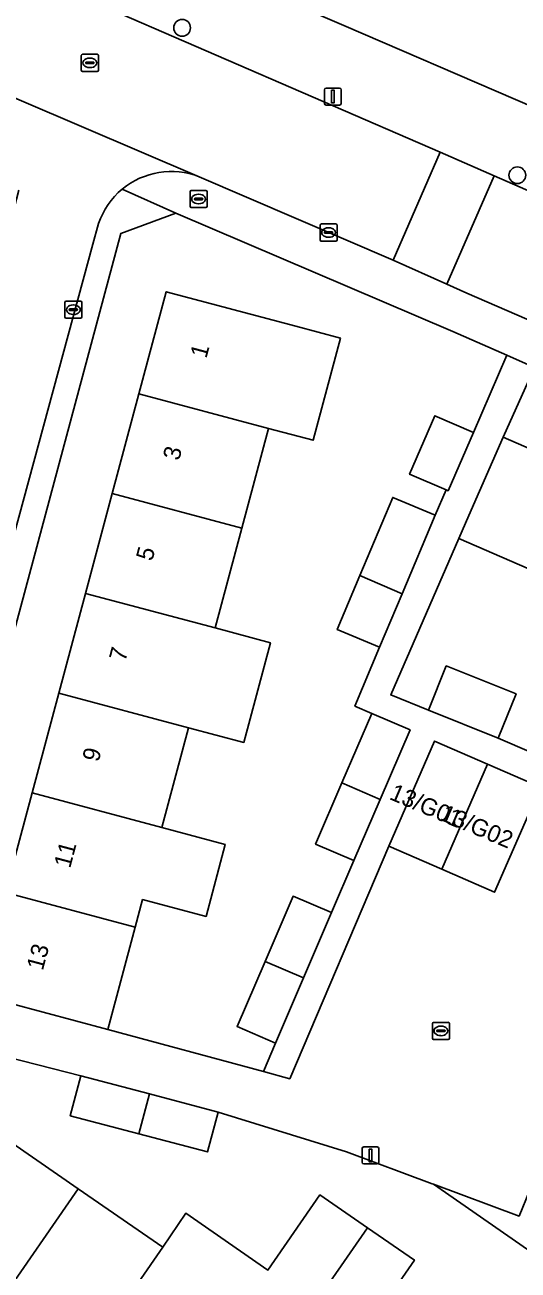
# Model space of a CAD drawing. Extents: x 162803 to 163818, y 381639 to 382475.
# Drawn here: x 163272.9 to 163301.7, y 381927.2 to 382000 of the extents above; entities that cross this region are included whole.
import ezdxf

# ---------------------------------------------------------------- set-up
doc = ezdxf.new("R2010")
doc.units = 0
for name, color, linetype in [('IMGEO_Boom', 7, 'Continuous'), ('IMGEO_Brandkraan', 7, 'Continuous'), ('IMGEO_Erf', 7, 'Continuous'), ('IMGEO_Kolk', 7, 'Continuous'), ('IMGEO_Lichtmast', 7, 'Continuous'), ('IMGEO_Pand', 7, 'Continuous'), ('IMGEO_Pand_nummerreeks', 7, 'Continuous'), ('IMGEO_Rijbaan_lokaal_open', 7, 'Continuous'), ('IMGEO_Rioolput', 7, 'Continuous'), ('IMGEO_Voetpad_open', 7, 'Continuous')]:
    doc.layers.add(name, color=color, linetype=linetype)

msp = doc.modelspace()

# ---------------------------------------------------------------- linework, layer by layer
at = {"layer": 'IMGEO_Boom'}
for centre in [(163282.074, 381999.874), (163301.655, 381991.252)]:
    msp.add_circle(centre, 0.489, dxfattribs=at)
at = {"layer": 'IMGEO_Brandkraan'}
for p, q in [((163282.538, 381989.439), (163282.538, 381990.291)), ((163282.613, 381990.365), (163283.465, 381990.365)), ((163282.797, 381989.859), (163282.797, 381989.871)), ((163283.235, 381989.822), (163282.837, 381989.822)), ((163282.84, 381989.908), (163283.238, 381989.908)), ((163283.026, 381990.145), (163283.051, 381990.145)), ((163283.281, 381989.871), (163283.281, 381989.859)), ((163283.539, 381990.291), (163283.539, 381989.439)), ((163283.465, 381989.365), (163282.613, 381989.365)), ((163283.049, 381989.585), (163283.024, 381989.585))]:
    msp.add_line(p, q, dxfattribs=at)
for points in [[(163282.538, 381989.439), (163282.538, 381990.291)], [(163282.613, 381990.365), (163283.465, 381990.365)], [(163283.539, 381990.291), (163283.539, 381989.439)], [(163283.465, 381989.365), (163282.613, 381989.365)]]:
    msp.add_lwpolyline(points, dxfattribs=at)
for centre, radius, start, end in [((163282.615, 381990.289), 0.0765, 91.55205, 178.44795), ((163282.615, 381990.289), 0.0765, 91.55205, 178.44795), ((163282.837, 381989.868), 0.0403, 85.87752, 175.75265), ((163282.834, 381989.858), 0.0366, 178.93798, 274.71019), ((163283.238, 381989.865), 0.043, 264.86636, 352.45326), ((163283.242, 381989.87), 0.0386, 1.73085, 96.63898), ((163283.463, 381990.289), 0.0765, 1.55205, 88.44795), ((163283.463, 381990.289), 0.0765, 1.55205, 88.44795), ((163282.615, 381989.441), 0.0765, 181.55205, 268.44795), ((163282.615, 381989.441), 0.0765, 181.55205, 268.44795), ((163283.463, 381989.441), 0.0765, 271.55205, 358.44795), ((163283.463, 381989.441), 0.0765, 271.55205, 358.44795)]:
    msp.add_arc(centre, radius, start, end, dxfattribs=at)
for centre, major_axis, ratio, start_param, end_param in [((163283.025, 381989.865), (-0.387, 0.002), 0.722429, 4.712389, 7.853982), ((163283.05, 381989.865), (-0.39, 0.002), 0.717154, 1.570796, 4.712389)]:
    msp.add_ellipse(centre, major_axis=major_axis, ratio=ratio, start_param=start_param, end_param=end_param, dxfattribs=at)
at = {"layer": 'IMGEO_Erf'}
for points in [[(163296.851, 382021.352), (163279.555, 382028.679), (163272.144, 382010.372), (163271.449, 382008.655), (163291.511, 382000), (163311.571, 381991.346), (163312.362, 381993.172), (163315.321, 382000), (163320.27, 382011.419), (163311.944, 382015.003), (163301.925, 382016.594), (163297.498, 382006.743), (163296.072, 382007.146), (163294.855, 382004.269), (163293.377, 382004.894), (163293.254, 382004.946), (163291.898, 382005.519), (163293.208, 382008.615), (163294.314, 382011.231), (163292.667, 382011.896)], [(163306.036, 381978.49), (163302.664, 381980.008), (163300.821, 381975.943), (163304.276, 381974.441)], [(163306.42, 381922.605), (163302.91, 381925.033), (163304.283, 381927.018), (163296.762, 381932.249), (163296.673, 381932.282), (163291.676, 381934.146), (163284.175, 381936.467), (163283.558, 381934.136), (163279.55, 381935.197), (163275.54, 381936.258), (163276.157, 381938.589), (163265.939, 381941.198), (163262.719, 381928.933), (163262.737, 381927.272), (163262.993, 381926.715), (163263.886, 381925.565), (163279.163, 381915.031), (163284.116, 381911.615), (163313.54, 381891.287), (163316.437, 381892.468), (163324.747, 381912.749), (163311.302, 381922.163), (163309.929, 381920.178)]]:
    msp.add_lwpolyline(points, close=True, dxfattribs=at)
for points in [[(163271.767, 381949.301), (163273.324, 381955.134), (163274.881, 381960.967), (163276.438, 381966.801), (163277.995, 381972.634), (163279.551, 381978.466), (163281.147, 381984.444), (163288.709, 381982.425), (163291.318, 381981.729), (163289.723, 381975.752), (163287.114, 381976.448), (163285.557, 381970.615), (163284, 381964.782), (163287.234, 381963.919), (163285.677, 381958.086), (163282.443, 381958.949), (163280.886, 381953.116), (163284.598, 381952.125), (163283.473, 381947.909), (163279.761, 381948.9), (163279.329, 381947.283), (163277.734, 381941.306), (163286.824, 381938.835), (163287.531, 381940.508), (163285.288, 381941.471), (163286.924, 381945.283), (163288.56, 381949.095), (163290.804, 381948.132), (163292.111, 381951.177), (163289.867, 381952.141), (163291.403, 381955.72), (163293.148, 381959.786), (163292.165, 381960.208), (163293.61, 381963.648), (163291.132, 381964.688), (163292.455, 381967.838), (163294.375, 381972.41), (163296.852, 381971.37), (163297.491, 381972.85), (163295.362, 381973.773), (163296.842, 381977.188), (163299.085, 381976.215), (163301.045, 381980.736), (163297.883, 381982.108), (163281.713, 381989.031), (163278.488, 381987.855), (163266.797, 381944.216)], [(163304.301, 381967.373), (163298.241, 381970.007), (163294.265, 381960.86), (163296.468, 381959.974), (163297.507, 381962.558), (163301.58, 381960.92), (163300.541, 381958.336), (163302.488, 381957.49)], [(163271.323, 381925.235), (163266.238, 381928.75), (163270.91, 381935.508), (163275.997, 381931.991), (163280.947, 381928.569), (163282.283, 381930.555), (163287.091, 381927.23), (163290.128, 381931.623), (163292.911, 381929.699), (163295.64, 381927.812), (163292.797, 381923.7)]]:
    msp.add_lwpolyline(points, dxfattribs=at)
at = {"layer": 'IMGEO_Kolk'}
for p, q in [((163290.204, 381988.404), (163291.056, 381988.404)), ((163290.129, 381987.478), (163290.129, 381988.33)), ((163290.388, 381987.898), (163290.388, 381987.91)), ((163290.826, 381987.861), (163290.428, 381987.861)), ((163290.431, 381987.947), (163290.829, 381987.947)), ((163290.64, 381987.624), (163290.615, 381987.624)), ((163290.617, 381988.184), (163290.642, 381988.184)), ((163290.872, 381987.91), (163290.872, 381987.898)), ((163291.13, 381988.33), (163291.13, 381987.478)), ((163291.056, 381987.404), (163290.204, 381987.404)), ((163275.222, 381982.964), (163275.222, 381983.816)), ((163275.297, 381983.89), (163276.149, 381983.89)), ((163275.481, 381983.384), (163275.481, 381983.396)), ((163275.919, 381983.347), (163275.521, 381983.347)), ((163275.524, 381983.433), (163275.922, 381983.433)), ((163275.71, 381983.67), (163275.735, 381983.67)), ((163275.965, 381983.396), (163275.965, 381983.384)), ((163276.223, 381983.816), (163276.223, 381982.964)), ((163276.149, 381982.89), (163275.297, 381982.89)), ((163275.733, 381983.11), (163275.708, 381983.11)), ((163296.691, 381940.792), (163296.691, 381941.644)), ((163296.766, 381941.718), (163297.618, 381941.718)), ((163296.95, 381941.212), (163296.95, 381941.224)), ((163297.388, 381941.175), (163296.99, 381941.175)), ((163296.993, 381941.261), (163297.391, 381941.261)), ((163297.179, 381941.498), (163297.204, 381941.498)), ((163297.434, 381941.224), (163297.434, 381941.212)), ((163297.692, 381941.644), (163297.692, 381940.792)), ((163297.618, 381940.718), (163296.766, 381940.718)), ((163297.202, 381940.938), (163297.177, 381940.938))]:
    msp.add_line(p, q, dxfattribs=at)
for points in [[(163290.204, 381988.404), (163291.056, 381988.404)], [(163290.129, 381987.478), (163290.129, 381988.33)], [(163291.13, 381988.33), (163291.13, 381987.478)], [(163291.056, 381987.404), (163290.204, 381987.404)], [(163275.222, 381982.964), (163275.222, 381983.816)], [(163275.297, 381983.89), (163276.149, 381983.89)], [(163276.223, 381983.816), (163276.223, 381982.964)], [(163276.149, 381982.89), (163275.297, 381982.89)], [(163296.691, 381940.792), (163296.691, 381941.644)], [(163296.766, 381941.718), (163297.618, 381941.718)], [(163297.692, 381941.644), (163297.692, 381940.792)], [(163297.618, 381940.718), (163296.766, 381940.718)]]:
    msp.add_lwpolyline(points, dxfattribs=at)
for centre, radius, start, end in [((163290.206, 381988.328), 0.0765, 91.55205, 178.44795), ((163290.206, 381988.328), 0.0765, 91.55205, 178.44795), ((163291.054, 381988.328), 0.0765, 1.55205, 88.44795), ((163291.054, 381988.328), 0.0765, 1.55205, 88.44795), ((163290.428, 381987.907), 0.0403, 85.87752, 175.75265), ((163290.425, 381987.897), 0.0366, 178.93798, 274.71019), ((163290.829, 381987.904), 0.043, 264.86636, 352.45326), ((163290.833, 381987.909), 0.0386, 1.73085, 96.63898), ((163290.206, 381987.48), 0.0765, 181.55205, 268.44795), ((163290.206, 381987.48), 0.0765, 181.55205, 268.44795), ((163291.054, 381987.48), 0.0765, 271.55205, 358.44795), ((163291.054, 381987.48), 0.0765, 271.55205, 358.44795), ((163275.299, 381983.814), 0.0765, 91.55205, 178.44795), ((163275.299, 381983.814), 0.0765, 91.55205, 178.44795), ((163275.521, 381983.393), 0.0403, 85.87752, 175.75265), ((163275.518, 381983.383), 0.0366, 178.93798, 274.71019), ((163275.922, 381983.39), 0.043, 264.86636, 352.45326), ((163275.926, 381983.395), 0.0386, 1.73085, 96.63898), ((163276.147, 381983.814), 0.0765, 1.55205, 88.44795), ((163276.147, 381983.814), 0.0765, 1.55205, 88.44795), ((163275.299, 381982.966), 0.0765, 181.55205, 268.44795), ((163275.299, 381982.966), 0.0765, 181.55205, 268.44795), ((163276.147, 381982.966), 0.0765, 271.55205, 358.44795), ((163276.147, 381982.966), 0.0765, 271.55205, 358.44795), ((163296.768, 381941.642), 0.0765, 91.55205, 178.44795), ((163296.768, 381941.642), 0.0765, 91.55205, 178.44795), ((163296.99, 381941.221), 0.0403, 85.87752, 175.75265), ((163296.987, 381941.211), 0.0366, 178.93798, 274.71019), ((163297.391, 381941.218), 0.043, 264.86636, 352.45326), ((163297.395, 381941.223), 0.0386, 1.73085, 96.63898), ((163297.616, 381941.642), 0.0765, 1.55205, 88.44795), ((163297.616, 381941.642), 0.0765, 1.55205, 88.44795), ((163296.768, 381940.794), 0.0765, 181.55205, 268.44795), ((163296.768, 381940.794), 0.0765, 181.55205, 268.44795), ((163297.616, 381940.794), 0.0765, 271.55205, 358.44795), ((163297.616, 381940.794), 0.0765, 271.55205, 358.44795)]:
    msp.add_arc(centre, radius, start, end, dxfattribs=at)
for centre, major_axis, ratio, start_param, end_param in [((163290.616, 381987.904), (-0.387, 0.002), 0.722429, 4.712389, 7.853982), ((163290.641, 381987.904), (-0.39, 0.002), 0.717154, 1.570796, 4.712389), ((163275.709, 381983.39), (-0.387, 0.002), 0.722429, 4.712389, 7.853982), ((163275.734, 381983.39), (-0.39, 0.002), 0.717154, 1.570796, 4.712389), ((163297.178, 381941.218), (-0.387, 0.002), 0.722429, 4.712389, 7.853982), ((163297.203, 381941.218), (-0.39, 0.002), 0.717154, 1.570796, 4.712389)]:
    msp.add_ellipse(centre, major_axis=major_axis, ratio=ratio, start_param=start_param, end_param=end_param, dxfattribs=at)
at = {"layer": 'IMGEO_Lichtmast'}
for p, q in [((163290.482, 381996.354), (163291.272, 381996.354)), ((163291.272, 381996.354), (163290.482, 381996.354)), ((163290.382, 381995.454), (163290.382, 381996.254)), ((163290.382, 381996.254), (163290.382, 381995.454)), ((163291.372, 381996.254), (163291.372, 381995.454)), ((163291.372, 381995.454), (163291.372, 381996.254)), ((163291.272, 381995.354), (163290.482, 381995.354)), ((163290.482, 381995.354), (163291.272, 381995.354)), ((163292.583, 381933.534), (163292.583, 381934.334)), ((163292.583, 381934.334), (163292.583, 381933.534)), ((163292.683, 381934.434), (163293.473, 381934.434)), ((163293.473, 381934.434), (163292.683, 381934.434)), ((163293.573, 381934.334), (163293.573, 381933.534)), ((163293.573, 381933.534), (163293.573, 381934.334)), ((163293.473, 381933.434), (163292.683, 381933.434)), ((163292.683, 381933.434), (163293.473, 381933.434))]:
    msp.add_line(p, q, dxfattribs=at)
for points in [[(163290.802, 381996.229), (163290.952, 381996.229), (163290.952, 381995.479), (163290.802, 381995.479), (163290.802, 381996.229)], [(163293.003, 381934.309), (163293.153, 381934.309), (163293.153, 381933.559), (163293.003, 381933.559), (163293.003, 381934.309)]]:
    msp.add_lwpolyline(points, dxfattribs=at)
for centre, start, end in [((163290.482, 381996.254), 90, 180), ((163290.482, 381996.254), 90, 180), ((163291.272, 381996.254), 0, 90), ((163291.272, 381996.254), 360, 90), ((163290.482, 381995.454), 180, 270), ((163290.482, 381995.454), 180, 270), ((163291.272, 381995.454), 270, 0), ((163291.272, 381995.454), 270, 0), ((163292.683, 381934.334), 90, 180), ((163292.683, 381934.334), 90, 180), ((163293.473, 381934.334), 0, 90), ((163293.473, 381934.334), 360, 90), ((163292.683, 381933.534), 180, 270), ((163292.683, 381933.534), 180, 270), ((163293.473, 381933.534), 270, 0), ((163293.473, 381933.534), 270, 0)]:
    msp.add_arc(centre, 0.1, start, end, dxfattribs=at)
at = {"layer": 'IMGEO_Pand'}
for points in [[(163291.318, 381981.729), (163288.709, 381982.425), (163281.147, 381984.444), (163279.551, 381978.466), (163287.114, 381976.448), (163289.723, 381975.752)], [(163285.557, 381970.615), (163287.114, 381976.448), (163279.551, 381978.466), (163277.995, 381972.634)], [(163306.847, 381973.288), (163307.065, 381973.796), (163308.618, 381977.367), (163306.036, 381978.49), (163304.276, 381974.441), (163300.821, 381975.943), (163298.824, 381971.348), (163298.241, 381970.007), (163304.301, 381967.373)], [(163299.085, 381976.215), (163296.842, 381977.188), (163295.362, 381973.773), (163297.491, 381972.85), (163297.605, 381972.801)], [(163285.557, 381970.615), (163277.995, 381972.634), (163276.438, 381966.801), (163284, 381964.782)], [(163294.921, 381966.768), (163296.852, 381971.37), (163294.375, 381972.41), (163292.455, 381967.838)], [(163294.921, 381966.768), (163292.455, 381967.838), (163291.132, 381964.688), (163293.61, 381963.648)], [(163287.234, 381963.919), (163284, 381964.782), (163276.438, 381966.801), (163274.881, 381960.967), (163282.443, 381958.949), (163285.677, 381958.086)], [(163300.541, 381958.336), (163301.58, 381960.92), (163297.507, 381962.558), (163296.468, 381959.974)], [(163274.881, 381960.967), (163273.324, 381955.134), (163280.886, 381953.116), (163282.443, 381958.949)], [(163291.403, 381955.72), (163293.648, 381954.757), (163295.394, 381958.822), (163293.148, 381959.786)], [(163297.235, 381950.668), (163299.91, 381956.821), (163296.82, 381958.164), (163294.145, 381952.011)], [(163297.235, 381950.668), (163300.324, 381949.325), (163302.999, 381955.478), (163299.91, 381956.821)], [(163291.403, 381955.72), (163289.867, 381952.141), (163292.111, 381951.177), (163293.648, 381954.757)], [(163284.598, 381952.125), (163280.886, 381953.116), (163273.324, 381955.134), (163271.767, 381949.301), (163279.329, 381947.283), (163279.761, 381948.9), (163283.473, 381947.909)], [(163271.767, 381949.301), (163270.172, 381943.325), (163277.734, 381941.306), (163279.329, 381947.283)], [(163289.168, 381944.321), (163290.804, 381948.132), (163288.56, 381949.095), (163286.924, 381945.283)], [(163289.168, 381944.321), (163286.924, 381945.283), (163285.288, 381941.471), (163287.531, 381940.508)], [(163279.55, 381935.197), (163280.165, 381937.528), (163276.157, 381938.589), (163275.54, 381936.258)], [(163279.55, 381935.197), (163283.558, 381934.136), (163284.175, 381936.467), (163280.165, 381937.528)], [(163271.323, 381925.235), (163275.997, 381931.991), (163270.91, 381935.508), (163266.238, 381928.75)], [(163276.283, 381921.805), (163280.947, 381928.569), (163275.997, 381931.991), (163271.323, 381925.235)], [(163292.911, 381929.699), (163290.128, 381931.623), (163287.091, 381927.23), (163282.283, 381930.555), (163280.947, 381928.569), (163276.283, 381921.805), (163281.365, 381918.292), (163284.851, 381923.335), (163287.322, 381921.628)], [(163296.05, 381918.122), (163291.24, 381921.447), (163292.797, 381923.7), (163295.64, 381927.812), (163292.911, 381929.699), (163287.322, 381921.628), (163289.794, 381919.919), (163286.305, 381914.872), (163291.38, 381911.364)]]:
    msp.add_lwpolyline(points, close=True, dxfattribs=at)
at = {"layer": 'IMGEO_Rijbaan_lokaal_open'}
for points in [[(163276.65, 382001.485), (163268.89, 382004.622), (163257.778, 382009.046), (163244.386, 382014.495), (163241.791, 382008.043), (163269.305, 381997.039), (163283.065, 381991.169), (163294.397, 381986.278), (163297.139, 381992.593)], [(163297.139, 381992.593), (163294.397, 381986.278), (163297.541, 381984.881), (163300.295, 381991.223)], [(163298.707, 381984.363), (163302.214, 381982.84), (163331.307, 381970.219), (163334.063, 381976.602), (163319.351, 381982.939), (163309.414, 381987.243), (163300.295, 381991.223), (163297.541, 381984.881)]]:
    msp.add_lwpolyline(points, close=True, dxfattribs=at)
for points in [[(163283.065, 381991.169), (163269.305, 381997.039)], [(163272.546, 381990.383), (163272.122, 381988.802), (163258.933, 381940.051), (163257.08, 381933.616), (163261.977, 381932.251), (163262.855, 381935.534), (163264.483, 381941.603), (163265.306, 381944.659), (163276.858, 381987.227)], [(163276.858, 381987.227), (163277.198, 381988.434)], [(163302.999, 381955.478), (163300.324, 381949.325), (163297.235, 381950.668), (163294.145, 381952.011), (163288.359, 381938.418), (163286.824, 381938.835), (163277.734, 381941.306), (163270.172, 381943.325)], [(163265.939, 381941.198), (163276.157, 381938.589), (163280.165, 381937.528), (163284.175, 381936.467), (163291.676, 381934.146), (163296.673, 381932.282), (163296.762, 381932.249), (163301.752, 381930.388)]]:
    msp.add_lwpolyline(points, dxfattribs=at)
for centre, radius, start, end in [((163281.442, 381986.99), 4.483, 68.77238, 129.68801), ((163281.443, 381986.99), 4.484, 129.69697, 161.21328)]:
    msp.add_arc(centre, radius, start, end, dxfattribs=at)
at = {"layer": 'IMGEO_Rioolput'}
for p, q in [((163276.185, 381997.398), (163276.185, 381998.25)), ((163276.26, 381998.324), (163277.112, 381998.324)), ((163276.444, 381997.818), (163276.444, 381997.83)), ((163276.487, 381997.867), (163276.885, 381997.867)), ((163276.673, 381998.104), (163276.698, 381998.104)), ((163276.928, 381997.83), (163276.928, 381997.818)), ((163277.186, 381998.25), (163277.186, 381997.398)), ((163277.112, 381997.324), (163276.26, 381997.324)), ((163276.882, 381997.781), (163276.484, 381997.781)), ((163276.696, 381997.544), (163276.671, 381997.544))]:
    msp.add_line(p, q, dxfattribs=at)
for points in [[(163276.185, 381997.398), (163276.185, 381998.25)], [(163276.26, 381998.324), (163277.112, 381998.324)], [(163277.186, 381998.25), (163277.186, 381997.398)], [(163277.112, 381997.324), (163276.26, 381997.324)]]:
    msp.add_lwpolyline(points, dxfattribs=at)
for centre, radius, start, end in [((163276.262, 381998.248), 0.0765, 91.55205, 178.44795), ((163276.262, 381998.248), 0.0765, 91.55205, 178.44795), ((163276.484, 381997.827), 0.0403, 85.87752, 175.75265), ((163276.481, 381997.817), 0.0366, 178.93798, 274.71019), ((163276.885, 381997.824), 0.043, 264.86636, 352.45326), ((163276.889, 381997.829), 0.0386, 1.73085, 96.63898), ((163277.11, 381998.248), 0.0765, 1.55205, 88.44795), ((163277.11, 381998.248), 0.0765, 1.55205, 88.44795), ((163276.262, 381997.4), 0.0765, 181.55205, 268.44795), ((163276.262, 381997.4), 0.0765, 181.55205, 268.44795), ((163277.11, 381997.4), 0.0765, 271.55205, 358.44795), ((163277.11, 381997.4), 0.0765, 271.55205, 358.44795)]:
    msp.add_arc(centre, radius, start, end, dxfattribs=at)
for centre, major_axis, ratio, start_param, end_param in [((163276.672, 381997.824), (-0.387, 0.002), 0.722429, 4.712389, 7.853982), ((163276.697, 381997.824), (-0.39, 0.002), 0.717154, 1.570796, 4.712389)]:
    msp.add_ellipse(centre, major_axis=major_axis, ratio=ratio, start_param=start_param, end_param=end_param, dxfattribs=at)
at = {"layer": 'IMGEO_Voetpad_open'}
for points in [[(163161.734, 382044.254), (163197.135, 382032.623), (163200.444, 382031.53), (163208.637, 382028.823), (163209.414, 382028.496), (163209.865, 382029.593), (163221.055, 382025.109), (163220.636, 382023.993), (163241.137, 382015.775), (163244.386, 382014.495), (163257.778, 382009.046), (163258.164, 382010.136), (163269.369, 382005.691), (163268.89, 382004.622), (163276.65, 382001.485), (163297.139, 381992.593), (163300.295, 381991.223), (163309.414, 381987.243), (163309.902, 381988.367), (163319.822, 381984.046), (163319.351, 381982.939), (163334.063, 381976.602), (163337.225, 381975.21), (163360.196, 381965.225)], [(163361.532, 381969.699), (163322.499, 381986.595), (163317.691, 381988.56), (163314.664, 381989.892), (163311.571, 381991.346), (163291.511, 382000), (163271.449, 382008.655), (163266.604, 382010.447), (163263.485, 382011.703), (163260.414, 382012.994), (163257.35, 382014.223), (163234.283, 382023.476), (163223.089, 382027.966)], [(163302.214, 381982.84), (163298.707, 381984.363), (163297.541, 381984.881), (163294.397, 381986.278), (163283.065, 381991.169)], [(163278.488, 381987.855), (163281.713, 381989.031), (163278.579, 381990.44)], [(163278.579, 381990.44), (163281.713, 381989.031), (163297.883, 381982.108), (163301.045, 381980.736), (163302.664, 381980.008), (163306.036, 381978.49), (163308.618, 381977.367), (163312.073, 381975.849), (163314.721, 381974.698), (163318.209, 381973.193), (163320.72, 381972.101), (163324.189, 381970.625), (163326.897, 381969.448), (163330.299, 381967.946), (163332.835, 381966.844), (163336.405, 381965.257), (163338.923, 381964.162), (163342.419, 381962.629), (163345.145, 381961.444), (163347.42, 381960.503)], [(163277.198, 381988.434), (163276.858, 381987.227), (163265.306, 381944.659), (163266.797, 381944.216), (163278.488, 381987.855)], [(163302.488, 381957.49), (163300.541, 381958.336), (163296.468, 381959.974), (163294.265, 381960.86), (163298.241, 381970.007), (163298.824, 381971.348), (163300.821, 381975.943), (163302.664, 381980.008), (163301.045, 381980.736), (163299.085, 381976.215), (163297.605, 381972.801), (163297.491, 381972.85), (163296.852, 381971.37), (163294.921, 381966.768), (163293.61, 381963.648), (163292.165, 381960.208), (163293.148, 381959.786), (163295.394, 381958.822), (163293.648, 381954.757), (163292.111, 381951.177), (163290.804, 381948.132), (163289.168, 381944.321), (163287.531, 381940.508), (163286.824, 381938.835), (163288.359, 381938.418), (163294.145, 381952.011), (163296.82, 381958.164), (163299.91, 381956.821), (163302.999, 381955.478)]]:
    msp.add_lwpolyline(points, dxfattribs=at)
msp.add_lwpolyline([(163309.612, 381931.33), (163309.738, 381931.65), (163308.358, 381932.197), (163307.172, 381932.682), (163306.194, 381930.294), (163302.355, 381931.866), (163301.752, 381930.388), (163296.762, 381932.249), (163304.283, 381927.018), (163307.793, 381924.59), (163311.302, 381922.163), (163324.747, 381912.749), (163325.4, 381914.344), (163310.033, 381924.777), (163307.643, 381926.338)], close=True, dxfattribs=at)
for centre, radius, start, end in [((163281.442, 381986.99), 4.483, 68.77238, 129.68801), ((163281.443, 381986.99), 4.484, 129.69697, 161.21328)]:
    msp.add_arc(centre, radius, start, end, dxfattribs=at)

# ---------------------------------------------------------------- texts
at = {"layer": 'IMGEO_Pand_nummerreeks'}
for s, rotation, p in [('1', 75.05747, (163283.491, 381980.505)), ('3', 75.05566, (163281.893, 381974.521)), ('5', 75.05566, (163280.325, 381968.647)), ('7', 75.05747, (163278.757, 381962.773)), ('9', 75.05566, (163277.19, 381956.899)), ('13/G01', 337.03623, (163294.123, 381954.787)), ('13/G02', 337.03623, (163297.091, 381953.572)), ('11', 75.05747, (163275.533, 381950.69)), ('13', 75.05566, (163273.936, 381944.705))]:
    msp.add_text(s, height=1, rotation=rotation, dxfattribs=at).set_placement(p)

doc.saveas('drawing.dxf')
